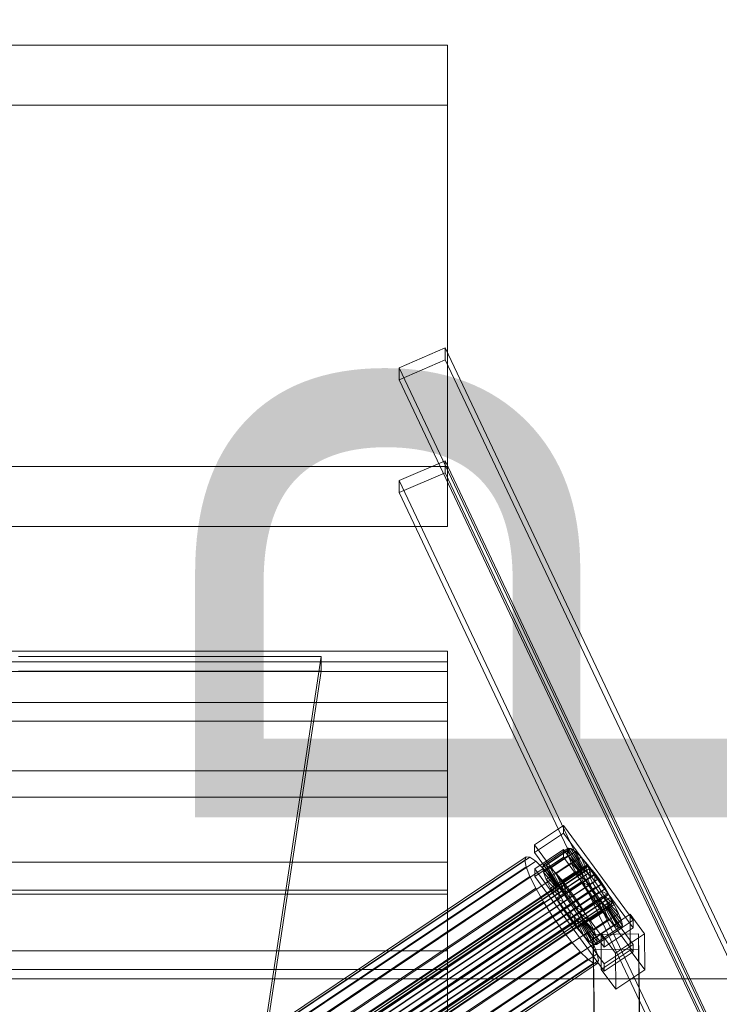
# Model space of a CAD drawing. Header units: millimetres. Extents: x -4395 to 65662, y -65530 to 6847.
# Tile 468 of 656: x 130 to 408, y -32710 to -32320. Entities that reach past the tile are written whole.
import ezdxf

# ---------------------------------------------------------------- set-up
doc = ezdxf.new("R2010")
doc.units = ezdxf.units.MM
for name, color, linetype, lineweight in [('COTAS_P', 1, 'Continuous', 0), ('frontal_C01', 7, 'Continuous', 0), ('frontal_C02', 7, 'Continuous', 0), ('frontal_tolva', 7, 'Continuous', 0)]:
    doc.layers.add(name, color=color, linetype=linetype, lineweight=lineweight)
doc.dimstyles.new('R19_100', dxfattribs={"dimtxt": 250, "dimasz": 150, "dimexe": 150, "dimexo": 80, "dimgap": 100, "dimtad": 1, "dimtih": 1, "dimtoh": 1, "dimdsep": 46, "dimcen": 0.09, "dimadec": 0, "dimazin": 0, "dimtfac": 1, "dimtdec": 4, "dimtofl": 0, "dimtmove": 0, "dimatfit": 3, "dimfxl": 1, "dimtolj": 1, "dimtzin": 0, "dimarcsym": 0})

# ---------------------------------------------------------------- blocks, each defined once
blk = doc.blocks.new('DIM_R33_44')
at = {"layer": 'COTAS_P'}
for p, q in [((-150, -32200), (550, -32200)), ((550, -32200), (505, -32350)), ((550, -34800), (550, -32200)), ((550, -32200), (595, -32350)), ((550, -34800), (505, -34650)), ((550, -34800), (595, -34650)), ((-150, -34800), (550, -34800))]:
    blk.add_line(p, q, dxfattribs=at)
blk.add_text('2600 P', height=250, rotation=90, dxfattribs=at).set_placement((450, -33500))

msp = doc.modelspace()

# ---------------------------------------------------------------- linework, layer by layer
at = {"layer": 'frontal_C01'}
for p, q in [((-300, -32664.906), (300, -32664.906)), ((300, -32664.906), (300, -32822.969)), ((300, -32664.906), (300, -32688.89)), ((300, -32688.89), (-300, -32688.89)), ((300, -32846.952), (300, -32688.89))]:
    msp.add_line(p, q, dxfattribs=at)
at = {"layer": 'frontal_C02'}
for p, q in [((-300, -32330.096), (300, -32330.096)), ((300, -32330.096), (300, -32497.005)), ((300, -32330.096), (300, -32353.96)), ((300, -32353.96), (-300, -32353.96)), ((300, -32520.869), (300, -32353.96)), ((280.886, -32457.913), (299.114, -32450.056)), ((299.114, -32450.056), (299.114, -32454.825)), ((299.114, -32450.056), (439.114, -32745.966)), ((299.114, -32454.825), (280.886, -32462.682)), ((280.886, -32462.682), (280.886, -32457.913)), ((420.886, -32753.824), (280.886, -32457.913)), ((439.114, -32750.735), (299.114, -32454.825)), ((420.886, -32758.593), (280.886, -32462.682)), ((300, -32497.005), (-300, -32497.005)), ((280.886, -32502.621), (299.114, -32494.763)), ((299.114, -32494.763), (299.114, -32499.532)), ((299.114, -32494.763), (439.114, -32790.674)), ((300, -32520.869), (300, -32497.005)), ((299.114, -32499.532), (280.886, -32507.39)), ((439.114, -32795.443), (299.114, -32499.532)), ((280.886, -32507.39), (280.886, -32502.621)), ((420.886, -32798.531), (280.886, -32502.621)), ((420.886, -32803.3), (280.886, -32507.39)), ((-300, -32520.869), (300, -32520.869)), ((300, -32570.15), (-300, -32570.15)), ((300, -32578.181), (300, -32570.15)), ((300, -32570.15), (300, -32574.376)), ((300, -32574.376), (-300, -32574.376)), ((250, -32572.359), (130, -32572.359)), ((228.298, -32715.693), (250, -32572.359)), ((250, -32572.359), (250, -32578.09)), ((300, -32574.376), (300, -32590.57)), ((300, -32578.181), (-300, -32578.181)), ((130, -32578.09), (250, -32578.09)), ((250, -32578.09), (228.298, -32721.423)), ((300, -32597.921), (300, -32578.181)), ((300, -32590.57), (-300, -32590.57)), ((300, -32590.57), (300, -32617.629)), ((300, -32597.921), (-300, -32597.921)), ((300, -32628.025), (300, -32597.921)), ((300, -32617.629), (-300, -32617.629)), ((300, -32617.629), (300, -32653.709)), ((300, -32628.025), (-300, -32628.025)), ((300, -32666.441), (300, -32628.025)), ((334.501, -32646.938), (345.969, -32639.269)), ((345.969, -32639.269), (345.981, -32642.249)), ((345.969, -32639.269), (373.501, -32676.791)), ((345.981, -32642.249), (334.513, -32649.918)), ((373.513, -32679.772), (345.981, -32642.249)), ((334.513, -32649.918), (334.501, -32646.938)), ((362.033, -32684.46), (334.501, -32646.938)), ((334.539, -32656.475), (346.008, -32648.806)), ((338.005, -32654.816), (347.835, -32648.243)), ((339.088, -32654.934), (348.918, -32648.361)), ((346.008, -32648.806), (346.02, -32651.787)), ((346.008, -32648.806), (373.539, -32686.329)), ((347.835, -32648.243), (347.47, -32649.202)), ((348.918, -32648.361), (347.835, -32648.243)), ((347.835, -32648.243), (353.378, -32656.565)), ((350.645, -32649.548), (348.918, -32648.361)), ((348.918, -32648.361), (353.892, -32656.621)), ((146.383, -32776.219), (330.692, -32652.964)), ((146.872, -32774.936), (331.181, -32651.681)), ((148.32, -32775.094), (332.629, -32651.839)), ((331.181, -32651.681), (330.692, -32652.964)), ((330.692, -32652.964), (331.197, -32655.6)), ((332.629, -32651.839), (331.181, -32651.681)), ((334.938, -32653.427), (332.629, -32651.839)), ((334.513, -32649.918), (362.045, -32687.441)), ((346.02, -32651.787), (334.551, -32659.456)), ((337.64, -32655.776), (347.47, -32649.202)), ((338.017, -32657.748), (347.847, -32651.174)), ((340.816, -32656.122), (350.645, -32649.548)), ((343.069, -32658.298), (352.899, -32651.724)), ((373.551, -32689.309), (346.02, -32651.787)), ((347.47, -32649.202), (353.205, -32657.02)), ((347.47, -32649.202), (347.847, -32651.174)), ((347.847, -32651.174), (353.384, -32657.954)), ((347.847, -32651.174), (348.941, -32654.024)), ((352.899, -32651.724), (350.645, -32649.548)), ((350.645, -32649.548), (354.71, -32657.183)), ((355.525, -32654.741), (352.899, -32651.724)), ((352.899, -32651.724), (355.777, -32658.214)), ((300, -32653.709), (-300, -32653.709)), ((141.045, -32798.899), (354.844, -32655.924)), ((141.218, -32798.445), (355.017, -32655.469)), ((141.224, -32799.833), (355.022, -32656.858)), ((141.731, -32798.501), (355.53, -32655.525)), ((142.549, -32799.063), (356.348, -32656.088)), ((146.887, -32778.855), (331.197, -32655.6)), ((150.629, -32776.681), (334.938, -32653.427)), ((153.641, -32779.59), (337.95, -32656.336)), ((300, -32653.709), (300, -32696.351)), ((331.197, -32655.6), (332.659, -32659.41)), ((334.551, -32659.456), (334.539, -32656.475)), ((362.071, -32693.998), (334.539, -32656.475)), ((337.95, -32656.336), (334.938, -32653.427)), ((337.64, -32655.776), (338.005, -32654.816)), ((343.376, -32663.593), (337.64, -32655.776)), ((338.017, -32657.748), (337.64, -32655.776)), ((341.461, -32660.368), (337.95, -32656.336)), ((343.549, -32663.139), (338.005, -32654.816)), ((338.005, -32654.816), (339.088, -32654.934)), ((344.062, -32663.195), (339.088, -32654.934)), ((339.088, -32654.934), (340.816, -32656.122)), ((339.111, -32660.597), (348.941, -32654.024)), ((344.88, -32663.757), (340.816, -32656.122)), ((340.816, -32656.122), (343.069, -32658.298)), ((353.378, -32656.565), (343.549, -32663.139)), ((353.892, -32656.621), (344.062, -32663.195)), ((345.695, -32661.314), (355.525, -32654.741)), ((348.941, -32654.024), (353.902, -32659.303)), ((348.941, -32654.024), (350.678, -32657.557)), ((353.205, -32657.02), (353.378, -32656.565)), ((353.378, -32656.565), (353.892, -32656.621)), ((353.892, -32656.621), (354.71, -32657.183)), ((355.017, -32655.469), (354.844, -32655.924)), ((354.844, -32655.924), (355.022, -32656.858)), ((355.53, -32655.525), (355.017, -32655.469)), ((355.022, -32656.858), (355.541, -32658.208)), ((358.345, -32658.392), (355.525, -32654.741)), ((355.525, -32654.741), (357.021, -32659.643)), ((356.348, -32656.088), (355.53, -32655.525)), ((357.415, -32657.119), (356.348, -32656.088)), ((141.742, -32801.183), (355.541, -32658.208)), ((142.565, -32802.857), (356.363, -32659.881)), ((143.617, -32800.094), (357.415, -32657.119)), ((144.861, -32801.523), (358.659, -32658.547)), ((359.995, -32660.277), (146.196, -32803.252)), ((148.35, -32782.664), (332.659, -32659.41)), ((157.152, -32783.623), (341.461, -32660.368)), ((332.659, -32659.41), (334.981, -32664.133)), ((334.551, -32659.456), (362.083, -32696.978)), ((343.554, -32664.527), (338.017, -32657.748)), ((339.111, -32660.597), (338.017, -32657.748)), ((344.073, -32665.877), (339.111, -32660.597)), ((340.848, -32664.131), (339.111, -32660.597)), ((340.848, -32664.131), (350.678, -32657.557)), ((345.231, -32665.249), (341.461, -32660.368)), ((345.947, -32664.788), (343.069, -32658.298)), ((343.069, -32658.298), (345.695, -32661.314)), ((353.205, -32657.02), (343.376, -32663.593)), ((353.384, -32657.954), (343.554, -32664.527)), ((353.902, -32659.303), (344.073, -32665.877)), ((354.71, -32657.183), (344.88, -32663.757)), ((355.777, -32658.214), (345.947, -32664.788)), ((357.021, -32659.643), (347.191, -32666.217)), ((358.345, -32658.392), (348.515, -32664.966)), ((350.678, -32657.557), (354.725, -32660.977)), ((350.678, -32657.557), (352.938, -32661.533)), ((353.384, -32657.954), (353.205, -32657.02)), ((353.902, -32659.303), (353.384, -32657.954)), ((354.725, -32660.977), (353.902, -32659.303)), ((354.71, -32657.183), (355.777, -32658.214)), ((355.541, -32658.208), (356.363, -32659.881)), ((355.777, -32658.214), (357.021, -32659.643)), ((356.363, -32659.881), (357.434, -32661.765)), ((357.021, -32659.643), (358.357, -32661.373)), ((358.659, -32658.547), (357.415, -32657.119)), ((358.357, -32661.373), (358.345, -32658.392)), ((361.166, -32662.429), (358.345, -32658.392)), ((359.995, -32660.277), (358.659, -32658.547)), ((361.332, -32662.189), (359.995, -32660.277)), ((143.635, -32804.74), (357.434, -32661.765)), ((144.881, -32806.705), (358.68, -32663.73)), ((147.533, -32805.165), (361.332, -32662.189)), ((148.779, -32807.129), (362.578, -32664.154)), ((150.672, -32787.387), (334.981, -32664.133)), ((334.981, -32664.133), (338.003, -32669.448)), ((344.895, -32667.551), (340.848, -32664.131)), ((343.108, -32668.107), (340.848, -32664.131)), ((343.108, -32668.107), (352.938, -32661.533)), ((343.549, -32663.139), (343.376, -32663.593)), ((343.376, -32663.593), (343.554, -32664.527)), ((344.062, -32663.195), (343.549, -32663.139)), ((343.554, -32664.527), (344.073, -32665.877)), ((344.88, -32663.757), (344.062, -32663.195)), ((345.947, -32664.788), (344.88, -32663.757)), ((354.725, -32660.977), (344.895, -32667.551)), ((347.191, -32666.217), (345.695, -32661.314)), ((345.695, -32661.314), (348.515, -32664.966)), ((347.191, -32666.217), (345.947, -32664.788)), ((355.796, -32662.86), (345.966, -32669.434)), ((348.527, -32667.946), (358.357, -32661.373)), ((359.693, -32663.285), (349.863, -32669.858)), ((351.336, -32669.003), (361.166, -32662.429)), ((352.938, -32661.533), (355.796, -32662.86)), ((352.938, -32661.533), (355.569, -32665.681)), ((355.796, -32662.86), (354.725, -32660.977)), ((357.042, -32664.825), (355.796, -32662.86)), ((357.434, -32661.765), (358.68, -32663.73)), ((358.357, -32661.373), (359.693, -32663.285)), ((358.68, -32663.73), (360.017, -32665.642)), ((361.166, -32662.429), (359.693, -32663.285)), ((359.693, -32663.285), (360.939, -32665.25)), ((363.797, -32666.577), (361.166, -32662.429)), ((362.578, -32664.154), (361.332, -32662.189)), ((363.648, -32666.037), (362.578, -32664.154)), ((300, -32666.441), (-300, -32666.441)), ((146.218, -32808.617), (360.017, -32665.642)), ((147.554, -32810.347), (361.352, -32667.371)), ((149.85, -32809.013), (363.648, -32666.037)), ((150.672, -32810.686), (364.471, -32667.711)), ((345.231, -32665.249), (160.922, -32788.504)), ((300, -32710.552), (300, -32666.441)), ((345.966, -32669.434), (343.108, -32668.107)), ((345.739, -32672.254), (343.108, -32668.107)), ((344.073, -32665.877), (344.895, -32667.551)), ((344.895, -32667.551), (345.966, -32669.434)), ((349.002, -32670.646), (345.231, -32665.249)), ((345.739, -32672.254), (355.569, -32665.681)), ((348.527, -32667.946), (347.191, -32666.217)), ((357.042, -32664.825), (347.212, -32671.399)), ((348.515, -32664.966), (348.527, -32667.946)), ((348.515, -32664.966), (351.336, -32669.003)), ((349.863, -32669.858), (348.527, -32667.946)), ((358.378, -32666.738), (348.548, -32673.311)), ((359.714, -32668.467), (349.884, -32675.041)), ((360.939, -32665.25), (351.109, -32671.823)), ((362.01, -32667.133), (352.18, -32673.707)), ((353.967, -32673.151), (363.797, -32666.577)), ((355.569, -32665.681), (357.042, -32664.825)), ((355.569, -32665.681), (358.39, -32669.718)), ((358.378, -32666.738), (357.042, -32664.825)), ((358.39, -32669.718), (358.378, -32666.738)), ((359.714, -32668.467), (358.378, -32666.738)), ((361.21, -32673.369), (359.714, -32668.467)), ((360.958, -32669.896), (359.714, -32668.467)), ((360.017, -32665.642), (361.352, -32667.371)), ((363.797, -32666.577), (360.939, -32665.25)), ((360.939, -32665.25), (362.01, -32667.133)), ((361.352, -32667.371), (362.596, -32668.8)), ((366.057, -32670.553), (362.01, -32667.133)), ((362.01, -32667.133), (362.833, -32668.807)), ((364.471, -32667.711), (363.648, -32666.037)), ((366.057, -32670.553), (363.797, -32666.577)), ((364.989, -32669.061), (364.471, -32667.711)), ((148.798, -32811.776), (362.596, -32668.8)), ((149.865, -32812.806), (363.664, -32669.831)), ((150.683, -32813.369), (364.482, -32670.394)), ((151.191, -32812.036), (364.989, -32669.061)), ((151.196, -32813.425), (364.995, -32670.449)), ((151.369, -32812.97), (365.168, -32669.995)), ((153.694, -32792.703), (338.003, -32669.448)), ((164.693, -32793.901), (349.002, -32670.646)), ((338.003, -32669.448), (341.52, -32674.993)), ((347.212, -32671.399), (345.739, -32672.254)), ((348.56, -32676.292), (345.739, -32672.254)), ((345.966, -32669.434), (347.212, -32671.399)), ((347.212, -32671.399), (348.548, -32673.311)), ((348.56, -32676.292), (358.39, -32669.718)), ((352.519, -32676.191), (349.002, -32670.646)), ((349.863, -32669.858), (351.336, -32669.003)), ((351.109, -32671.823), (349.863, -32669.858)), ((352.18, -32673.707), (351.109, -32671.823)), ((351.109, -32671.823), (353.967, -32673.151)), ((360.958, -32669.896), (351.128, -32676.469)), ((351.336, -32669.003), (353.967, -32673.151)), ((362.025, -32670.927), (352.196, -32677.5)), ((362.833, -32668.807), (353.003, -32675.38)), ((362.843, -32671.489), (353.014, -32678.063)), ((363.351, -32670.157), (353.521, -32676.73)), ((363.357, -32671.545), (353.527, -32678.119)), ((363.53, -32671.091), (353.7, -32677.664)), ((356.228, -32677.127), (366.057, -32670.553)), ((358.39, -32669.718), (361.21, -32673.369)), ((363.836, -32676.386), (360.958, -32669.896)), ((362.025, -32670.927), (360.958, -32669.896)), ((366.09, -32678.562), (362.025, -32670.927)), ((362.843, -32671.489), (362.025, -32670.927)), ((362.596, -32668.8), (363.664, -32669.831)), ((367.794, -32674.086), (362.833, -32668.807)), ((362.833, -32668.807), (363.351, -32670.157)), ((367.817, -32679.749), (362.843, -32671.489)), ((363.357, -32671.545), (362.843, -32671.489)), ((368.888, -32676.936), (363.351, -32670.157)), ((363.351, -32670.157), (363.53, -32671.091)), ((363.53, -32671.091), (363.357, -32671.545)), ((368.9, -32679.867), (363.357, -32671.545)), ((369.265, -32678.908), (363.53, -32671.091)), ((363.664, -32669.831), (364.482, -32670.394)), ((364.482, -32670.394), (364.995, -32670.449)), ((365.168, -32669.995), (364.989, -32669.061)), ((364.995, -32670.449), (365.168, -32669.995)), ((367.794, -32674.086), (366.057, -32670.553)), ((157.211, -32798.248), (341.52, -32674.993)), ((168.21, -32799.446), (352.519, -32676.191)), ((341.52, -32674.993), (345.291, -32680.39)), ((348.548, -32673.311), (348.56, -32676.292)), ((348.548, -32673.311), (349.884, -32675.041)), ((351.38, -32679.943), (348.56, -32676.292)), ((349.884, -32675.041), (351.38, -32679.943)), ((349.884, -32675.041), (351.128, -32676.469)), ((351.128, -32676.469), (354.006, -32682.959)), ((351.128, -32676.469), (352.196, -32677.5)), ((351.38, -32679.943), (361.21, -32673.369)), ((353.003, -32675.38), (352.18, -32673.707)), ((352.18, -32673.707), (356.228, -32677.127)), ((355.541, -32681.507), (352.519, -32676.191)), ((353.521, -32676.73), (353.003, -32675.38)), ((353.003, -32675.38), (357.964, -32680.66)), ((353.967, -32673.151), (356.228, -32677.127)), ((354.006, -32682.959), (363.836, -32676.386)), ((357.964, -32680.66), (367.794, -32674.086)), ((360.882, -32682.003), (372.35, -32674.334)), ((361.21, -32673.369), (363.836, -32676.386)), ((363.836, -32676.386), (366.09, -32678.562)), ((368.888, -32676.936), (367.794, -32674.086)), ((372.35, -32674.334), (372.408, -32688.64)), ((372.35, -32674.334), (378.086, -32682.151)), ((160.982, -32803.645), (345.291, -32680.39)), ((345.291, -32680.39), (349.061, -32685.271)), ((354.006, -32682.959), (351.38, -32679.943)), ((352.196, -32677.5), (356.26, -32685.135)), ((352.196, -32677.5), (353.014, -32678.063)), ((353.014, -32678.063), (357.987, -32686.323)), ((353.014, -32678.063), (353.527, -32678.119)), ((353.7, -32677.664), (353.521, -32676.73)), ((353.521, -32676.73), (359.058, -32683.509)), ((353.527, -32678.119), (353.7, -32677.664)), ((353.527, -32678.119), (359.07, -32686.441)), ((353.7, -32677.664), (359.436, -32685.481)), ((356.228, -32677.127), (357.964, -32680.66)), ((356.26, -32685.135), (366.09, -32678.562)), ((357.987, -32686.323), (367.817, -32679.749)), ((359.058, -32683.509), (368.888, -32676.936)), ((359.07, -32686.441), (368.9, -32679.867)), ((359.436, -32685.481), (369.265, -32678.908)), ((373.501, -32676.791), (362.033, -32684.46)), ((362.045, -32687.441), (373.513, -32679.772)), ((366.09, -32678.562), (367.817, -32679.749)), ((367.817, -32679.749), (368.9, -32679.867)), ((369.265, -32678.908), (368.888, -32676.936)), ((368.9, -32679.867), (369.265, -32678.908)), ((373.513, -32679.772), (373.501, -32676.791)), ((171.232, -32804.761), (355.541, -32681.507)), ((356.26, -32685.135), (354.006, -32682.959)), ((357.863, -32686.23), (355.541, -32681.507)), ((357.646, -32682.462), (375.644, -32682.219)), ((357.646, -32688.424), (357.646, -32682.462)), ((360.514, -32875.867), (357.646, -32682.462)), ((357.964, -32680.66), (359.058, -32683.509)), ((359.058, -32683.509), (359.436, -32685.481)), ((360.939, -32696.309), (360.882, -32682.003)), ((366.618, -32689.82), (360.882, -32682.003)), ((378.086, -32682.151), (366.618, -32689.82)), ((375.644, -32682.219), (375.644, -32688.18)), ((375.644, -32682.219), (378.512, -32875.624)), ((378.143, -32696.457), (378.086, -32682.151)), ((164.752, -32808.526), (349.061, -32685.271)), ((173.554, -32809.485), (357.863, -32686.23)), ((349.061, -32685.271), (352.572, -32689.304)), ((357.987, -32686.323), (356.26, -32685.135)), ((375.644, -32688.18), (357.646, -32688.424)), ((359.326, -32690.039), (357.863, -32686.23)), ((359.07, -32686.441), (357.987, -32686.323)), ((359.436, -32685.481), (359.07, -32686.441)), ((362.033, -32684.46), (362.045, -32687.441)), ((373.539, -32686.329), (362.071, -32693.998)), ((373.551, -32689.309), (373.539, -32686.329)), ((378.512, -32881.585), (375.644, -32688.18)), ((168.263, -32812.558), (352.572, -32689.304)), ((175.016, -32813.294), (359.326, -32690.039)), ((352.572, -32689.304), (355.584, -32692.213)), ((360.514, -32881.829), (357.646, -32688.424)), ((359.83, -32692.675), (359.326, -32690.039)), ((372.408, -32688.64), (360.939, -32696.309)), ((362.083, -32696.978), (373.551, -32689.309)), ((366.618, -32689.82), (366.675, -32704.126)), ((378.143, -32696.457), (372.408, -32688.64)), ((171.275, -32815.468), (355.584, -32692.213)), ((173.584, -32817.055), (357.893, -32693.801)), ((175.032, -32817.213), (359.341, -32693.958)), ((175.521, -32815.93), (359.83, -32692.675)), ((355.584, -32692.213), (357.893, -32693.801)), ((357.893, -32693.801), (359.341, -32693.958)), ((359.341, -32693.958), (359.83, -32692.675)), ((362.071, -32693.998), (362.083, -32696.978)), ((-300, -32696.351), (300, -32696.351)), ((300, -32696.351), (300, -32742.649)), ((360.939, -32696.309), (366.675, -32704.126)), ((366.675, -32704.126), (378.143, -32696.457))]:
    msp.add_line(p, q, dxfattribs=at)
at = {"layer": 'frontal_tolva'}
for p, q in [((-1821.5, -32700), (1821.5, -32700)), ((-1725, -32700), (1725, -32700))]:
    msp.add_line(p, q, dxfattribs=at)

# ---------------------------------------------------------------- dimensions: what is measured, and where the dimension line sits
at = {"layer": 'COTAS_P'}
dim = msp.add_aligned_dim(p1=(-150, -34800), p2=(-150, -32200), distance=-700, text='<> P', dimstyle='R19_100', dxfattribs=at)
dim.commit()
dim.dimension.update_dxf_attribs({"geometry": 'DIM_R33_44', "text_midpoint": (550, -33500)})

doc.saveas('drawing.dxf')
